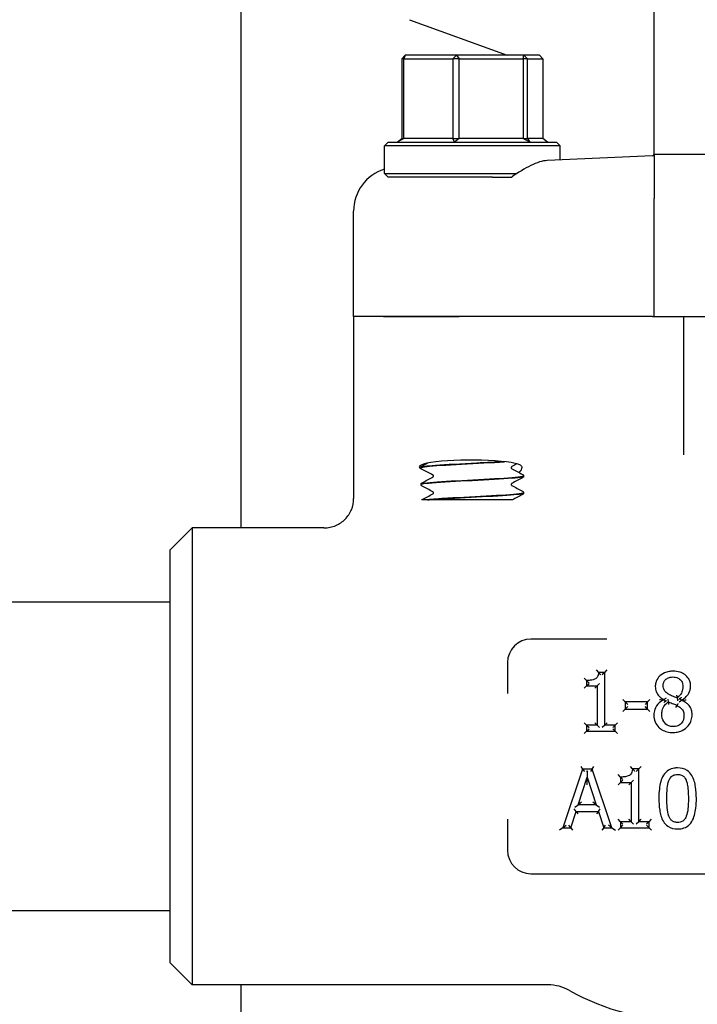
# Model space of a CAD drawing. Header units: inches. Extents: x 5 to 1128, y -85 to 748.
# Tile 577 of 656: x 965 to 968, y 295 to 299. Entities that reach past the tile are written whole.
import ezdxf

# ---------------------------------------------------------------- set-up
doc = ezdxf.new("R2010")
doc.units = ezdxf.units.IN
doc.header["$LTSCALE"] = 32
doc.header["$MEASUREMENT"] = 0
doc.layers.add('Visible (ANSI)', color=7, linetype='Continuous', lineweight=30)

msp = doc.modelspace()

# ---------------------------------------------------------------- linework, layer by layer
at = {"layer": 'Visible (ANSI)'}
for p, q in [((966.05578, 302.0289), (966.05578, 297.01992)), ((967.81828, 298.8614), (967.81828, 299.28863)), ((966.7756, 299.18625), (967.19137, 299.03492)), ((966.74309, 299.01929), (966.75683, 299.03492)), ((966.75099, 299.01929), (966.74309, 299.01929)), ((966.74309, 299.01929), (966.74309, 298.68054)), ((966.75683, 299.03492), (966.75099, 299.01929)), ((966.75099, 298.68054), (966.75099, 299.01929)), ((966.75099, 299.01929), (966.96029, 299.01929)), ((966.97577, 299.03492), (966.75683, 299.03492)), ((966.96029, 299.01929), (966.97577, 299.03492)), ((966.98665, 299.01929), (966.96029, 299.01929)), ((966.96029, 299.01929), (966.96029, 298.68054)), ((966.97577, 299.03492), (966.98665, 299.01929)), ((967.26223, 299.03492), (966.97577, 299.03492)), ((966.98665, 298.68054), (966.98665, 299.01929)), ((966.98665, 299.01929), (967.26047, 299.01929)), ((967.26047, 299.01929), (967.26223, 299.03492)), ((967.27894, 299.01929), (967.26047, 299.01929)), ((967.26047, 299.01929), (967.26047, 298.68054)), ((967.26223, 299.03492), (967.27894, 299.01929)), ((967.32974, 299.03492), (967.26223, 299.03492)), ((967.27894, 298.68054), (967.27894, 299.01929)), ((967.27894, 299.01929), (967.34347, 299.01929)), ((967.34347, 299.01929), (967.32974, 299.03492)), ((967.34347, 299.01929), (967.34347, 298.68054)), ((967.81828, 298.61603), (967.81828, 298.8614)), ((966.72232, 298.66492), (966.74309, 298.68054)), ((966.75099, 298.68054), (966.72232, 298.66492)), ((966.74309, 298.68054), (966.75099, 298.68054)), ((966.96029, 298.68054), (966.75099, 298.68054)), ((966.96764, 298.66492), (966.96029, 298.68054)), ((966.96029, 298.68054), (966.98665, 298.68054)), ((966.98665, 298.68054), (966.96764, 298.66492)), ((967.26047, 298.68054), (966.98665, 298.68054)), ((967.28861, 298.66492), (967.26047, 298.68054)), ((967.26047, 298.68054), (967.27894, 298.68054)), ((967.27894, 298.68054), (967.28861, 298.66492)), ((967.34347, 298.68054), (967.27894, 298.68054)), ((967.36425, 298.66492), (967.34347, 298.68054)), ((966.68391, 298.66492), (966.66828, 298.64929)), ((967.41828, 298.64929), (966.66828, 298.64929)), ((966.66828, 298.53054), (966.66828, 298.64929)), ((966.68391, 298.66492), (967.40266, 298.66492)), ((967.40266, 298.66492), (967.41828, 298.64929)), ((967.41828, 298.58842), (967.41828, 298.64929)), ((967.81081, 298.60543), (967.36262, 298.58601)), ((967.81818, 298.61117), (967.81801, 298.61117)), ((968.06839, 298.61117), (967.81818, 298.61117)), ((967.81828, 298.61062), (967.81828, 298.42457)), ((966.66828, 298.53054), (967.2336, 298.53054)), ((966.68391, 298.51492), (966.66828, 298.53054)), ((967.12911, 298.51492), (966.68391, 298.51492)), ((967.12911, 298.51492), (967.21114, 298.51492)), ((967.81828, 297.92117), (967.81828, 298.42457)), ((966.53703, 297.92117), (966.53703, 298.37061)), ((966.66438, 297.92117), (966.53703, 297.92117)), ((966.53703, 297.92117), (966.53703, 297.1448)), ((966.66438, 297.92117), (966.53703, 297.92117)), ((966.98662, 297.92117), (966.66438, 297.92117)), ((966.66438, 297.92117), (966.98662, 297.92117)), ((967.8115, 297.92117), (966.98662, 297.92117)), ((967.8115, 297.92117), (966.98662, 297.92117)), ((967.8115, 297.92117), (967.81828, 297.92117)), ((967.81828, 297.92117), (968.06828, 297.92117)), ((967.94328, 297.92117), (967.94328, 297.45594)), ((967.94328, 297.45594), (967.94328, 297.33172)), ((966.82453, 297.27715), (966.82453, 297.27648)), ((967.26203, 297.2414), (967.26203, 297.24073)), ((966.82453, 297.20565), (966.82453, 297.20498)), ((967.26203, 297.1699), (967.26203, 297.16923)), ((966.85208, 297.13992), (966.82762, 297.13992)), ((966.85208, 297.13992), (966.85865, 297.13992)), ((966.93864, 297.13992), (966.85865, 297.13992)), ((967.21437, 297.13992), (966.93864, 297.13992)), ((965.75578, 296.92617), (965.84953, 297.01992)), ((965.84953, 297.01992), (965.84953, 295.07242)), ((966.41093, 297.01992), (965.84953, 297.01992)), ((965.75578, 295.16617), (965.75578, 296.92617)), ((965.75578, 296.70367), (963.98078, 296.70367)), ((967.61613, 296.54617), (967.29328, 296.54617)), ((967.19328, 296.44617), (967.19328, 296.31365)), ((967.58197, 296.40451), (967.57236, 296.41492)), ((967.6079, 296.40451), (967.61832, 296.41492)), ((967.53031, 296.36966), (967.51989, 296.38008)), ((967.6079, 296.40451), (967.58197, 296.40451)), ((967.6079, 296.40451), (967.59749, 296.39409)), ((967.6079, 296.17922), (967.6079, 296.40451)), ((967.53031, 296.34677), (967.51989, 296.33635)), ((967.53031, 296.36966), (967.53031, 296.34677)), ((967.53031, 296.34677), (967.54073, 296.35718)), ((967.53031, 296.34677), (967.57569, 296.34677)), ((967.57569, 296.34677), (967.56528, 296.33635)), ((967.57569, 296.34677), (967.58611, 296.35718)), ((967.57569, 296.34677), (967.57569, 296.17922)), ((967.69522, 296.27829), (967.68481, 296.28871)), ((967.78983, 296.27829), (967.80025, 296.28871)), ((967.86994, 296.29421), (967.85952, 296.28822)), ((967.85952, 296.28822), (967.85952, 296.28721)), ((967.86847, 296.28163), (967.85952, 296.28721)), ((967.87958, 296.2787), (967.87842, 296.29042)), ((967.91605, 296.29531), (967.91802, 296.28371)), ((967.92668, 296.29234), (967.9357, 296.2868)), ((967.9357, 296.28579), (967.9357, 296.2868)), ((967.68481, 296.23749), (967.69522, 296.2479)), ((967.78983, 296.27829), (967.69522, 296.27829)), ((967.69522, 296.27829), (967.70564, 296.26787)), ((967.69522, 296.27829), (967.69522, 296.2479)), ((967.69522, 296.2479), (967.70564, 296.25832)), ((967.69522, 296.2479), (967.78983, 296.2479)), ((967.78983, 296.27829), (967.77942, 296.26787)), ((967.78983, 296.2479), (967.77942, 296.25832)), ((967.78983, 296.2479), (967.78983, 296.27829)), ((967.78983, 296.2479), (967.80025, 296.23749)), ((967.91119, 296.25399), (967.91625, 296.2631)), ((967.92528, 296.27913), (967.9357, 296.28579)), ((967.53031, 296.17922), (967.51989, 296.18964)), ((967.57569, 296.17922), (967.53031, 296.17922)), ((967.53031, 296.17922), (967.53031, 296.1537)), ((967.53031, 296.17922), (967.54073, 296.16881)), ((967.53031, 296.1537), (967.54073, 296.16411)), ((967.57569, 296.17922), (967.56528, 296.18964)), ((967.57569, 296.17922), (967.58611, 296.16881)), ((967.6079, 296.17922), (967.59749, 296.16881)), ((967.6079, 296.17922), (967.61832, 296.18964)), ((967.65227, 296.17922), (967.6079, 296.17922)), ((967.65227, 296.17922), (967.64186, 296.16881)), ((967.65227, 296.1537), (967.64186, 296.16411)), ((967.65227, 296.17922), (967.66269, 296.18964)), ((967.65227, 296.1537), (967.65227, 296.17922)), ((967.51989, 296.14328), (967.53031, 296.1537)), ((967.53031, 296.1537), (967.65227, 296.1537)), ((967.65227, 296.1537), (967.66269, 296.14328)), ((967.50591, 296.00249), (967.51339, 295.99208)), ((967.55432, 295.99208), (967.5618, 296.00249)), ((967.72652, 295.99289), (967.71691, 296.00331)), ((967.75245, 295.99289), (967.72652, 295.99289)), ((967.75245, 295.99289), (967.74204, 295.98247)), ((967.75245, 295.99289), (967.76287, 296.00331)), ((967.75245, 295.7676), (967.75245, 295.99289)), ((967.51339, 295.99208), (967.42912, 295.74208)), ((967.49455, 295.84034), (967.53305, 295.95804)), ((967.55432, 295.99208), (967.51339, 295.99208)), ((967.51339, 295.99208), (967.52088, 295.98166)), ((967.52981, 295.98166), (967.53303, 295.98399)), ((967.53303, 295.98399), (967.53305, 295.95804)), ((967.53303, 295.98399), (967.53625, 295.98166)), ((967.53307, 295.92461), (967.53305, 295.95804)), ((967.53305, 295.95804), (967.57174, 295.84034)), ((967.55432, 295.99208), (967.54684, 295.98166)), ((967.6386, 295.74208), (967.55432, 295.99208)), ((967.67486, 295.95804), (967.66444, 295.96846)), ((967.67486, 295.95804), (967.67486, 295.93515)), ((967.67486, 295.93515), (967.66444, 295.92473)), ((967.67486, 295.93515), (967.68528, 295.94557)), ((967.67486, 295.93515), (967.72024, 295.93515)), ((967.72024, 295.93515), (967.70983, 295.92473)), ((967.72024, 295.93515), (967.73066, 295.94557)), ((967.72024, 295.93515), (967.72024, 295.7676)), ((967.48019, 295.82992), (967.49455, 295.84034)), ((967.50892, 295.85075), (967.49455, 295.84034)), ((967.57174, 295.84034), (967.49455, 295.84034)), ((967.57174, 295.84034), (967.55735, 295.85075)), ((967.57174, 295.84034), (967.58613, 295.82992)), ((967.46275, 295.74208), (967.48544, 295.81197)), ((967.48544, 295.81197), (967.47787, 295.82239)), ((967.48544, 295.81197), (967.49301, 295.80156)), ((967.48544, 295.81197), (967.58086, 295.81197)), ((967.58086, 295.81197), (967.57329, 295.80156)), ((967.58086, 295.81197), (967.58843, 295.82239)), ((967.58086, 295.81197), (967.60355, 295.74208)), ((967.19328, 295.77868), (967.19328, 295.64617)), ((967.42912, 295.74208), (967.41461, 295.73166)), ((967.42912, 295.74208), (967.44362, 295.75249)), ((967.42912, 295.74208), (967.46275, 295.74208)), ((967.46275, 295.74208), (967.45518, 295.75249)), ((967.46275, 295.74208), (967.47032, 295.73166)), ((967.60355, 295.74208), (967.59598, 295.73166)), ((967.60355, 295.74208), (967.61112, 295.75249)), ((967.60355, 295.74208), (967.6386, 295.74208)), ((967.6386, 295.74208), (967.62409, 295.75249)), ((967.6386, 295.74208), (967.6531, 295.73166)), ((967.67486, 295.7676), (967.66444, 295.77802)), ((967.66444, 295.73166), (967.67486, 295.74208)), ((967.72024, 295.7676), (967.67486, 295.7676)), ((967.67486, 295.7676), (967.67486, 295.74208)), ((967.67486, 295.7676), (967.68528, 295.75719)), ((967.67486, 295.74208), (967.68528, 295.75249)), ((967.67486, 295.74208), (967.79682, 295.74208)), ((967.72024, 295.7676), (967.70983, 295.77802)), ((967.72024, 295.7676), (967.73066, 295.75719)), ((967.75245, 295.7676), (967.74204, 295.75719)), ((967.75245, 295.7676), (967.76287, 295.77802)), ((967.79682, 295.7676), (967.75245, 295.7676)), ((967.79682, 295.7676), (967.78641, 295.75719)), ((967.79682, 295.74208), (967.78641, 295.75249)), ((967.79682, 295.7676), (967.80724, 295.77802)), ((967.79682, 295.74208), (967.79682, 295.7676)), ((967.79682, 295.74208), (967.80724, 295.73166)), ((967.29328, 295.54617), (968.59328, 295.54617)), ((965.75578, 295.38867), (963.98078, 295.38867)), ((965.75578, 295.16617), (965.84953, 295.07242)), ((967.36562, 295.07242), (965.84953, 295.07242)), ((966.05578, 295.07242), (966.05578, 293.79617))]:
    msp.add_line(p, q, dxfattribs=at)
for centre, radius, start, end in [((967.81047, 298.61323), 0.00781, 272.48126, 344.67631), ((967.29328, 296.44617), 0.1, 90, 180), ((967.29328, 295.64617), 0.1, 180, 270), ((967.36562, 294.88492), 0.1875, 60.65517, 90), ((967.94328, 295.91242), 0.99125, 240.65517, 299.34483)]:
    msp.add_arc(centre, radius, start, end, dxfattribs=at)
for centre, major_axis, ratio, start_param, end_param in [((966.72619, 298.37075), (-0.18898, -0.00819), 0.9912393, 4.9805775, 6.240258), ((967.0361, 297.28047), (0.21875, 0), 0.1316525, 0.1108904, 3.4219418)]:
    msp.add_ellipse(centre, major_axis=major_axis, ratio=ratio, start_param=start_param, end_param=end_param, dxfattribs=at)
for points in [[(967.81801, 298.61117), (967.81801, 298.61117), (967.81804, 298.61126), (967.81808, 298.61145)], [(967.81808, 298.61145), (967.81822, 298.61204), (967.81828, 298.61357), (967.81828, 298.61603)], [(967.81828, 298.61062), (967.81828, 298.611), (967.81825, 298.61117), (967.81818, 298.61117)], [(966.82924, 297.28395), (966.83698, 297.288), (966.84473, 297.29206), (966.85247, 297.29611)], [(966.87527, 297.24555), (966.85993, 297.2536), (966.84459, 297.26164), (966.82924, 297.26967)], [(967.23341, 297.2929), (967.22604, 297.28904), (967.21867, 297.28517), (967.2113, 297.2813)], [(967.2113, 297.27232), (967.22663, 297.26427), (967.24198, 297.25623), (967.25733, 297.2482)], [(966.82924, 297.21245), (966.84459, 297.22048), (966.85993, 297.22852), (966.87527, 297.23657)], [(967.25733, 297.23392), (967.24198, 297.22589), (967.22663, 297.21785), (967.2113, 297.2098)], [(966.87527, 297.17405), (966.85993, 297.1821), (966.84459, 297.19014), (966.82924, 297.19817)], [(967.2113, 297.20082), (967.22663, 297.19277), (967.24198, 297.18473), (967.25733, 297.1767)], [(966.82762, 297.13992), (966.82819, 297.14037), (966.82873, 297.14068), (966.82924, 297.14095)], [(966.82924, 297.14095), (966.84459, 297.14898), (966.85993, 297.15702), (966.87527, 297.16507)], [(967.25733, 297.16242), (967.243, 297.15493), (967.22869, 297.14743), (967.21437, 297.13992)]]:
    msp.add_open_spline(points, degree=3, dxfattribs=at)
for points, knots in [([(967.36262, 298.58601), (967.34259, 298.58514), (967.31829, 298.57719), (967.26611, 298.55189), (967.23819, 298.53447), (967.21217, 298.51567), (967.21166, 298.51529), (967.21114, 298.51492)], [2.42631602, 2.42631602, 2.42631602, 2.42631602, 2.67966729, 2.67966729, 2.93613935, 2.93613935, 2.94129083, 2.94129083, 2.94129083, 2.94129083]), ([(967.17675, 297.3025), (967.14363, 297.30033), (967.1034, 297.29816), (967.0618, 297.29599), (966.99769, 297.29264), (966.93165, 297.28929), (966.88672, 297.28594), (966.84735, 297.28301), (966.82484, 297.28008), (966.82459, 297.27715)], [-20.5382393, -20.5382393, -20.5382393, -20.5382393, -19.9656718, -19.9656718, -19.9656718, -19.0832549, -19.0832549, -19.0832549, -18.3101233, -18.3101233, -18.3101233, -18.3101233]), ([(966.82486, 297.27645), (966.82473, 297.27785), (966.8294, 297.27924), (966.83901, 297.28064), (966.86201, 297.28399), (966.91287, 297.28733), (966.97386, 297.29068), (967.03483, 297.29402), (967.10475, 297.29737), (967.15926, 297.30071), (967.16669, 297.30117), (967.17382, 297.30162), (967.1806, 297.30208)], [12.0246214, 12.0246214, 12.0246214, 12.0246214, 12.3927441, 12.3927441, 12.3927441, 13.2747852, 13.2747852, 13.2747852, 14.1565644, 14.1565644, 14.1565644, 14.276733, 14.276733, 14.276733, 14.276733]), ([(966.82453, 297.27717), (966.8246, 297.27863), (966.82514, 297.28), (966.82639, 297.28188), (966.82705, 297.28249), (966.82821, 297.28338), (966.82874, 297.28369), (966.82924, 297.28395)], [0, 0, 0, 0, 0.020588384, 0.020588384, 0.04017257, 0.04017257, 0.058516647, 0.058516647, 0.058516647, 0.058516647]), ([(966.82924, 297.26967), (966.82846, 297.27008), (966.82761, 297.27058), (966.82622, 297.27203), (966.82572, 297.27266), (966.82489, 297.27432), (966.82458, 297.27537), (966.82453, 297.27645)], [0, 0, 0, 0, 0.028459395, 0.028459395, 0.043235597, 0.043235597, 0.058545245, 0.058545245, 0.058545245, 0.058545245]), ([(967.2113, 297.28131), (967.2113, 297.28131), (967.21107, 297.28121), (967.21031, 297.28042), (967.20994, 297.27996), (967.20931, 297.27863), (967.20908, 297.27773), (967.20908, 297.27681)], [0.002645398, 0.002645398, 0.002645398, 0.002645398, 0.027589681, 0.027589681, 0.042171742, 0.042171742, 0.057287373, 0.057287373, 0.057287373, 0.057287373]), ([(967.20908, 297.27681), (967.20908, 297.27543), (967.20964, 297.27414), (967.21058, 297.27285), (967.21093, 297.27258), (967.21124, 297.27235), (967.2113, 297.27232), (967.2113, 297.27232)], [0, 0, 0, 0, 0.022828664, 0.022828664, 0.041633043, 0.041633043, 0.054614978, 0.054614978, 0.054614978, 0.054614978]), ([(967.25351, 297.28365), (967.25468, 297.28227), (967.25508, 297.2802), (967.25398, 297.27195), (967.24958, 297.26392), (967.24216, 297.25614)], [0, 0, 0, 0, 0.0813335, 0.0813335, 0.26320463, 0.26320463, 0.26320463, 0.26320463]), ([(966.82453, 297.20567), (966.8246, 297.20713), (966.82514, 297.2085), (966.82639, 297.21038), (966.82705, 297.21099), (966.82821, 297.21188), (966.82874, 297.21219), (966.82924, 297.21245)], [0, 0, 0, 0, 0.020588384, 0.020588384, 0.04017257, 0.04017257, 0.058516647, 0.058516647, 0.058516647, 0.058516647]), ([(967.26171, 297.24142), (967.26175, 297.23963), (967.25393, 297.23784), (967.23837, 297.23605), (967.20959, 297.23275), (967.1549, 297.22944), (967.09295, 297.22613), (967.0311, 297.22282), (966.96316, 297.21952), (966.9123, 297.21622), (966.86081, 297.21287), (966.8278, 297.20953), (966.82478, 297.20618), (966.82461, 297.206), (966.82454, 297.20583), (966.82455, 297.20565)], [-15.1708472, -15.1708472, -15.1708472, -15.1708472, -14.6990684, -14.6990684, -14.6990684, -13.8268003, -13.8268003, -13.8268003, -12.9557305, -12.9557305, -12.9557305, -12.0740419, -12.0740419, -12.0740419, -12.026938, -12.026938, -12.026938, -12.026938]), ([(966.82491, 297.20495), (966.82483, 297.20667), (966.83197, 297.20838), (966.84633, 297.2101), (966.87475, 297.2135), (966.93084, 297.2169), (966.99451, 297.22029), (967.05769, 297.22367), (967.12705, 297.22704), (967.17809, 297.23041), (967.22882, 297.23376), (967.26046, 297.23711), (967.26197, 297.24046), (967.26201, 297.24055), (967.26203, 297.24064), (967.26203, 297.24073)], [5.7414361, 5.7414361, 5.7414361, 5.7414361, 6.1939142, 6.1939142, 6.1939142, 7.0897201, 7.0897201, 7.0897201, 7.9785276, 7.9785276, 7.9785276, 8.8619138, 8.8619138, 8.8619138, 8.8853453, 8.8853453, 8.8853453, 8.8853453]), ([(966.87749, 297.24106), (966.87749, 297.24245), (966.87692, 297.24374), (966.87599, 297.24503), (966.87564, 297.2453), (966.87532, 297.24553), (966.87526, 297.24556), (966.87526, 297.24556)], [0, 0, 0, 0, 0.022828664, 0.022828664, 0.041633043, 0.041633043, 0.054614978, 0.054614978, 0.054614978, 0.054614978]), ([(966.87526, 297.23657), (966.87526, 297.23657), (966.8755, 297.23666), (966.87626, 297.23746), (966.87662, 297.23791), (966.87725, 297.23924), (966.87749, 297.24015), (966.87749, 297.24106)], [0.002645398, 0.002645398, 0.002645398, 0.002645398, 0.027589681, 0.027589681, 0.042171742, 0.042171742, 0.057287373, 0.057287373, 0.057287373, 0.057287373]), ([(967.2113, 297.20981), (967.2113, 297.20981), (967.21107, 297.20971), (967.21031, 297.20892), (967.20994, 297.20846), (967.20931, 297.20713), (967.20908, 297.20623), (967.20908, 297.20531)], [0.002645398, 0.002645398, 0.002645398, 0.002645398, 0.027589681, 0.027589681, 0.042171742, 0.042171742, 0.057287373, 0.057287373, 0.057287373, 0.057287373]), ([(967.25733, 297.2482), (967.25811, 297.24779), (967.25895, 297.24729), (967.26035, 297.24585), (967.26085, 297.24521), (967.26168, 297.24356), (967.26198, 297.24251), (967.26203, 297.24142)], [0, 0, 0, 0, 0.028459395, 0.028459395, 0.043235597, 0.043235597, 0.058545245, 0.058545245, 0.058545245, 0.058545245]), ([(967.26203, 297.2407), (967.26197, 297.23925), (967.26142, 297.23788), (967.26018, 297.236), (967.25951, 297.23539), (967.25835, 297.2345), (967.25783, 297.23419), (967.25733, 297.23392)], [0, 0, 0, 0, 0.020588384, 0.020588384, 0.04017257, 0.04017257, 0.058516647, 0.058516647, 0.058516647, 0.058516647]), ([(966.82924, 297.19817), (966.82846, 297.19858), (966.82761, 297.19908), (966.82622, 297.20053), (966.82572, 297.20116), (966.82489, 297.20282), (966.82458, 297.20387), (966.82453, 297.20495)], [0, 0, 0, 0, 0.028459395, 0.028459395, 0.043235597, 0.043235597, 0.058545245, 0.058545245, 0.058545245, 0.058545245]), ([(967.26175, 297.16992), (967.26188, 297.16872), (967.25842, 297.16751), (967.25122, 297.1663), (967.23144, 297.16299), (967.18384, 297.15968), (967.12472, 297.15636), (967.06533, 297.15303), (966.99542, 297.1497), (966.93915, 297.14638), (966.90276, 297.14422), (966.87218, 297.14207), (966.85208, 297.13992)], [-8.8876619, -8.8876619, -8.8876619, -8.8876619, -8.569564, -8.569564, -8.569564, -7.6960367, -7.6960367, -7.6960367, -6.8183862, -6.8183862, -6.8183862, -6.2510262, -6.2510262, -6.2510262, -6.2510262]), ([(966.85865, 297.13992), (966.89271, 297.14322), (966.95117, 297.14653), (967.01412, 297.14983), (967.07706, 297.15314), (967.14332, 297.15644), (967.19034, 297.15974), (967.23533, 297.1629), (967.26191, 297.16607), (967.26202, 297.16923)], [0.0265881, 0.0265881, 0.0265881, 0.0265881, 0.8976269, 0.8976269, 0.8976269, 1.7685955, 1.7685955, 1.7685955, 2.60216, 2.60216, 2.60216, 2.60216]), ([(966.87749, 297.16956), (966.87749, 297.17095), (966.87692, 297.17224), (966.87599, 297.17353), (966.87564, 297.1738), (966.87532, 297.17403), (966.87526, 297.17406), (966.87526, 297.17406)], [0, 0, 0, 0, 0.022828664, 0.022828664, 0.041633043, 0.041633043, 0.054614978, 0.054614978, 0.054614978, 0.054614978]), ([(966.87526, 297.16507), (966.87526, 297.16507), (966.8755, 297.16516), (966.87626, 297.16596), (966.87662, 297.16641), (966.87725, 297.16774), (966.87749, 297.16865), (966.87749, 297.16956)], [0.002645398, 0.002645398, 0.002645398, 0.002645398, 0.027589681, 0.027589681, 0.042171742, 0.042171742, 0.057287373, 0.057287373, 0.057287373, 0.057287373]), ([(967.20908, 297.20531), (967.20908, 297.20393), (967.20964, 297.20264), (967.21058, 297.20135), (967.21093, 297.20108), (967.21124, 297.20085), (967.2113, 297.20082), (967.2113, 297.20082)], [0, 0, 0, 0, 0.022828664, 0.022828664, 0.041633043, 0.041633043, 0.054614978, 0.054614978, 0.054614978, 0.054614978]), ([(967.25733, 297.1767), (967.25811, 297.17629), (967.25895, 297.17579), (967.26035, 297.17435), (967.26085, 297.17371), (967.26168, 297.17206), (967.26198, 297.17101), (967.26203, 297.16992)], [0, 0, 0, 0, 0.028459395, 0.028459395, 0.043235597, 0.043235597, 0.058545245, 0.058545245, 0.058545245, 0.058545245]), ([(967.26203, 297.1692), (967.26197, 297.16775), (967.26142, 297.16638), (967.26018, 297.1645), (967.25951, 297.16389), (967.25835, 297.163), (967.25783, 297.16269), (967.25733, 297.16242)], [0, 0, 0, 0, 0.020588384, 0.020588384, 0.04017257, 0.04017257, 0.058516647, 0.058516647, 0.058516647, 0.058516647]), ([(966.41093, 297.01992), (966.41104, 297.01992), (966.41114, 297.01992), (966.4198, 297.01994), (966.42832, 297.02082), (966.44505, 297.02428), (966.45322, 297.02684), (966.4761, 297.03664), (966.48974, 297.04594), (966.51259, 297.06913), (966.5216, 297.08276), (966.53388, 297.11267), (966.53703, 297.12865), (966.53703, 297.1448)], [-0.00080906, -0.00080906, -0.00080906, -0.00080906, 0, 0, 0.06513682, 0.06513682, 0.13017613, 0.13017613, 0.25481643, 0.25481643, 0.37825086, 0.37825086, 0.50129539, 0.50129539, 0.50129539, 0.50129539]), ([(967.58197, 296.40451), (967.58173, 296.40151), (967.58131, 296.39859), (967.57978, 296.39211), (967.57849, 296.38866), (967.57541, 296.38343), (967.57382, 296.38144), (967.5708, 296.3787), (967.56954, 296.37776), (967.5682, 296.37695), (967.5654, 296.37528), (967.56211, 296.37393), (967.55462, 296.37175), (967.55034, 296.37097), (967.54085, 296.36989), (967.53559, 296.36966), (967.53031, 296.36966)], [-0.21914518, -0.21914518, -0.21914518, -0.21914518, -0.19291175, -0.19291175, -0.15742494, -0.15742494, -0.13012741, -0.13012741, -0.11306644, -0.11306644, -0.11306644, -0.07974952, -0.07974952, -0.04257171, -0.04257171, 0, 0, 0, 0]), ([(967.59095, 296.39409), (967.59093, 296.39412), (967.59091, 296.39414), (967.59005, 296.39521), (967.58919, 296.39625), (967.58754, 296.39823), (967.58673, 296.39918), (967.58509, 296.40106), (967.58427, 296.40198), (967.58308, 296.4033), (967.58265, 296.40377), (967.58211, 296.40436), (967.58197, 296.40451), (967.58197, 296.40451)], [-0.000246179, -0.000246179, -0.000246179, -0.000246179, 0, 0, 0.010218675, 0.010218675, 0.020229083, 0.020229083, 0.031714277, 0.031714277, 0.040524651, 0.040524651, 0.048289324, 0.048289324, 0.048289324, 0.048289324]), ([(967.89863, 296.40937), (967.8931, 296.40937), (967.88743, 296.40897), (967.87507, 296.40685), (967.86841, 296.40491), (967.85273, 296.39769), (967.84435, 296.39143), (967.83188, 296.37674), (967.8275, 296.36858), (967.82386, 296.3545), (967.82326, 296.3489), (967.82326, 296.34353)], [-0.24108925, -0.24108925, -0.24108925, -0.24108925, -0.20285247, -0.20285247, -0.15755053, -0.15755053, -0.09071955, -0.09071955, -0.03520387, -0.03520387, 0, 0, 0, 0]), ([(967.85689, 296.34738), (967.85689, 296.35003), (967.8571, 296.35264), (967.85826, 296.35915), (967.85957, 296.36284), (967.86402, 296.37055), (967.86763, 296.3743), (967.87654, 296.38038), (967.88173, 296.38248), (967.89088, 296.38432), (967.89462, 296.38465), (967.89842, 296.38465)], [-0.20028425, -0.20028425, -0.20028425, -0.20028425, -0.17595568, -0.17595568, -0.13702996, -0.13702996, -0.08642653, -0.08642653, -0.03353843, -0.03353843, 0, 0, 0, 0]), ([(967.89842, 296.38465), (967.9018, 296.38465), (967.90515, 296.38441), (967.91256, 296.38318), (967.91649, 296.38198), (967.92516, 296.37778), (967.92954, 296.37416), (967.93635, 296.36541), (967.93864, 296.36058), (967.94061, 296.35214), (967.94097, 296.34878), (967.94097, 296.34535)], [-0.2062605, -0.2062605, -0.2062605, -0.2062605, -0.17676842, -0.17676842, -0.13805989, -0.13805989, -0.0834994, -0.0834994, -0.03156312, -0.03156312, 0, 0, 0, 0]), ([(967.97379, 296.34575), (967.97379, 296.34967), (967.97348, 296.35371), (967.97161, 296.3642), (967.96935, 296.37061), (967.9616, 296.38386), (967.95573, 296.38998), (967.94276, 296.39948), (967.93578, 296.40286), (967.91867, 296.40829), (967.90848, 296.40937), (967.89863, 296.40937)], [-0.2382608, -0.2382608, -0.2382608, -0.2382608, -0.21252746, -0.21252746, -0.17135413, -0.17135413, -0.11832726, -0.11832726, -0.06910487, -0.06910487, 0, 0, 0, 0]), ([(967.54073, 296.35956), (967.5407, 296.35958), (967.54068, 296.3596), (967.53956, 296.36066), (967.53846, 296.36169), (967.5364, 296.36368), (967.53541, 296.36463), (967.53355, 296.36644), (967.53268, 296.36731), (967.53143, 296.36854), (967.531, 296.36898), (967.53045, 296.36952), (967.53031, 296.36966), (967.53031, 296.36966)], [-0.049771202, -0.049771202, -0.049771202, -0.049771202, -0.049510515, -0.049510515, -0.038176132, -0.038176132, -0.027254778, -0.027254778, -0.015917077, -0.015917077, -0.007424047, -0.007424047, 0, 0, 0, 0]), ([(967.82326, 296.34353), (967.82326, 296.33988), (967.8235, 296.33611), (967.82526, 296.32528), (967.82777, 296.31803), (967.83217, 296.31172), (967.83657, 296.30542), (967.84185, 296.30054), (967.85129, 296.29329), (967.8554, 296.29062), (967.85952, 296.28822)], [-0.14919736, -0.14919736, -0.14919736, -0.14919736, -0.12498855, -0.12498855, -0.08048513, -0.08048513, -0.08048513, -0.03367511, -0.03367511, 0, 0, 0, 0]), ([(967.8808, 296.31091), (967.87957, 296.31161), (967.87837, 296.31235), (967.87225, 296.31633), (967.86789, 296.32001), (967.86125, 296.32826), (967.85914, 296.33258), (967.85724, 296.34067), (967.85689, 296.34399), (967.85689, 296.34738)], [-0.14393342, -0.14393342, -0.14393342, -0.14393342, -0.13185082, -0.13185082, -0.08070178, -0.08070178, -0.03103914, -0.03103914, 0, 0, 0, 0]), ([(967.94097, 296.34535), (967.94097, 296.3406), (967.94058, 296.33587), (967.93838, 296.32402), (967.93601, 296.31742), (967.92922, 296.30735), (967.92556, 296.30339), (967.91974, 296.29822), (967.91792, 296.29674), (967.91605, 296.29531)], [-0.17159567, -0.17159567, -0.17159567, -0.17159567, -0.13119161, -0.13119161, -0.06654511, -0.06654511, -0.01972886, -0.01972886, 0, 0, 0, 0]), ([(967.9357, 296.2868), (967.93839, 296.28816), (967.94106, 296.28969), (967.94928, 296.29515), (967.95448, 296.29976), (967.96451, 296.31221), (967.96861, 296.32001), (967.97288, 296.33417), (967.97379, 296.34), (967.97379, 296.34575)], [-0.15744253, -0.15744253, -0.15744253, -0.15744253, -0.13731944, -0.13731944, -0.09338685, -0.09338685, -0.03591802, -0.03591802, 0, 0, 0, 0]), ([(967.85952, 296.28721), (967.85277, 296.2839), (967.84613, 296.27968), (967.83166, 296.26672), (967.82485, 296.2567), (967.81841, 296.23826), (967.81718, 296.23035), (967.81718, 296.22278)], [-0.17644554, -0.17644554, -0.17644554, -0.17644554, -0.12506903, -0.12506903, -0.04977316, -0.04977316, 0, 0, 0, 0]), ([(967.84083, 296.28819), (967.84087, 296.28819), (967.84091, 296.28819), (967.8442, 296.28813), (967.84755, 296.28806), (967.85293, 296.28792), (967.85503, 296.28785), (967.85739, 296.28778), (967.85808, 296.28775), (967.85868, 296.28773)], [-0.000323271, -0.000323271, -0.000323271, -0.000323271, 0, 0, 0.024747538, 0.024747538, 0.043496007, 0.043496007, 0.051596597, 0.051596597, 0.051596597, 0.051596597]), ([(967.85952, 296.28822), (967.85952, 296.28822), (967.85932, 296.2881), (967.85886, 296.28784), (967.85877, 296.28779), (967.85868, 296.28773)], [0, 0, 0, 0, 0.009031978, 0.009031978, 0.01088713, 0.01088713, 0.01088713, 0.01088713]), ([(967.85868, 296.28773), (967.85884, 296.28763), (967.85899, 296.28754), (967.85938, 296.28729), (967.85952, 296.28721), (967.85952, 296.28721)], [0.004463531, 0.004463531, 0.004463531, 0.004463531, 0.007781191, 0.007781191, 0.015368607, 0.015368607, 0.015368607, 0.015368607]), ([(967.91605, 296.29531), (967.91281, 296.29636), (967.90956, 296.29757), (967.90307, 296.3002), (967.89983, 296.30162), (967.8966, 296.30311), (967.89386, 296.30438), (967.89113, 296.30566), (967.88579, 296.30826), (967.88314, 296.30959), (967.8808, 296.31091)], [-0.10316194, -0.10316194, -0.10316194, -0.10316194, -0.07498611, -0.07498611, -0.04681028, -0.04681028, -0.04681028, -0.02340514, -0.02340514, 0, 0, 0, 0]), ([(967.914, 296.30707), (967.91401, 296.30704), (967.91401, 296.30701), (967.91419, 296.30602), (967.91436, 296.30507), (967.91469, 296.30322), (967.91484, 296.30233), (967.91521, 296.30019), (967.91541, 296.29902), (967.91573, 296.29717), (967.91585, 296.29647), (967.91601, 296.29554), (967.91605, 296.29531), (967.91605, 296.29531)], [-0.044688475, -0.044688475, -0.044688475, -0.044688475, -0.044465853, -0.044465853, -0.037097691, -0.037097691, -0.029877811, -0.029877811, -0.018940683, -0.018940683, -0.009212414, -0.009212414, 0, 0, 0, 0]), ([(967.92528, 296.28933), (967.92531, 296.28938), (967.92533, 296.28944), (967.92581, 296.29044), (967.92625, 296.29139), (967.92668, 296.29234)], [-0.0004459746, -0.0004459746, -0.0004459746, -0.0004459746, 0, 0, 0.0079917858, 0.0079917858, 0.0079917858, 0.0079917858]), ([(967.92668, 296.29234), (967.9314, 296.29551), (967.93386, 296.29746), (967.93443, 296.29792), (967.9345, 296.29798), (967.93458, 296.29803)], [-0.0049383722, -0.0049383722, -0.0049383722, -0.0049383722, 0, 0, 0.000690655, 0.000690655, 0.000690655, 0.000690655]), ([(967.9357, 296.2868), (967.9357, 296.2868), (967.9359, 296.28668), (967.93634, 296.28641), (967.93642, 296.28636), (967.93651, 296.2863)], [-0.044899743, -0.044899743, -0.044899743, -0.044899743, -0.035977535, -0.035977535, -0.03420007, -0.03420007, -0.03420007, -0.03420007]), ([(967.9357, 296.28579), (967.9357, 296.28579), (967.93584, 296.28588), (967.93622, 296.28612), (967.93635, 296.2862), (967.93651, 296.2863)], [0, 0, 0, 0, 0.007479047, 0.007479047, 0.010647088, 0.010647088, 0.010647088, 0.010647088]), ([(967.93651, 296.2863), (967.93714, 296.28632), (967.93787, 296.28633), (967.94041, 296.28639), (967.9427, 296.28645), (967.94836, 296.28665), (967.9518, 296.2868), (967.95515, 296.28698), (967.95519, 296.28698), (967.95524, 296.28698)], [0.002128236, 0.002128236, 0.002128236, 0.002128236, 0.008988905, 0.008988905, 0.025521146, 0.025521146, 0.046099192, 0.046099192, 0.046368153, 0.046368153, 0.046368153, 0.046368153]), ([(967.85102, 296.22521), (967.85102, 296.23067), (967.85159, 296.23611), (967.85477, 296.24959), (967.85845, 296.25728), (967.86802, 296.26973), (967.87343, 296.27463), (967.87958, 296.2787)], [-0.18604928, -0.18604928, -0.18604928, -0.18604928, -0.13907807, -0.13907807, -0.06392413, -0.06392413, 0, 0, 0, 0]), ([(967.86847, 296.28163), (967.86357, 296.27851), (967.86073, 296.27631), (967.85995, 296.27571), (967.85988, 296.27565), (967.8598, 296.27559)], [-0.0067344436, -0.0067344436, -0.0067344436, -0.0067344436, 0, 0, 0.0007386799, 0.0007386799, 0.0007386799, 0.0007386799]), ([(967.86994, 296.28465), (967.86992, 296.2846), (967.86989, 296.28455), (967.86939, 296.28355), (967.86892, 296.28259), (967.86847, 296.28163)], [-0.0004266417, -0.0004266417, -0.0004266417, -0.0004266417, 0, 0, 0.0080980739, 0.0080980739, 0.0080980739, 0.0080980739]), ([(967.88101, 296.26688), (967.881, 296.26691), (967.881, 296.26694), (967.88086, 296.26792), (967.88073, 296.26888), (967.88048, 296.27073), (967.88037, 296.27162), (967.88011, 296.27377), (967.87998, 296.27496), (967.87977, 296.27682), (967.8797, 296.27753), (967.8796, 296.27846), (967.87958, 296.2787), (967.87958, 296.2787)], [-0.044621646, -0.044621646, -0.044621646, -0.044621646, -0.044400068, -0.044400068, -0.03707356, -0.03707356, -0.02988243, -0.02988243, -0.01893434, -0.01893434, -0.009203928, -0.009203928, 0, 0, 0, 0]), ([(967.87958, 296.2787), (967.88315, 296.27725), (967.88672, 296.2758), (967.89388, 296.27293), (967.89746, 296.2715), (967.90106, 296.27009), (967.90376, 296.26902), (967.90642, 296.26792), (967.91154, 296.26559), (967.91401, 296.26437), (967.91625, 296.2631)], [-0.1047588, -0.1047588, -0.1047588, -0.1047588, -0.0755253, -0.0755253, -0.0462918, -0.0462918, -0.0462918, -0.0231459, -0.0231459, 0, 0, 0, 0]), ([(967.91625, 296.2631), (967.91625, 296.2631), (967.91638, 296.26333), (967.91688, 296.26423), (967.91725, 296.26489), (967.91817, 296.26655), (967.91872, 296.26754), (967.91964, 296.2692), (967.91997, 296.26978), (967.92047, 296.27069), (967.92064, 296.27099), (967.92089, 296.27145), (967.92098, 296.2716), (967.92114, 296.27188), (967.92121, 296.27201), (967.92129, 296.27216), (967.9213, 296.27218), (967.92131, 296.2722)], [-0.04147151, -0.04147151, -0.04147151, -0.04147151, -0.031136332, -0.031136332, -0.020800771, -0.020800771, -0.010464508, -0.010464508, -0.005125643, -0.005125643, -0.002449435, -0.002449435, -0.001094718, -0.001094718, 0, 0, 0.000192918, 0.000192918, 0.000192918, 0.000192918]), ([(967.91625, 296.2631), (967.91876, 296.26174), (967.92121, 296.26032), (967.92873, 296.25556), (967.93346, 296.25194), (967.94089, 296.24357), (967.9432, 296.23848), (967.94528, 296.22851), (967.94563, 296.22436), (967.94563, 296.22015)], [-0.16889715, -0.16889715, -0.16889715, -0.16889715, -0.14560596, -0.14560596, -0.0945362, -0.0945362, -0.03636008, -0.03636008, 0, 0, 0, 0]), ([(967.98007, 296.22339), (967.98007, 296.22753), (967.9798, 296.2318), (967.97843, 296.2404), (967.97734, 296.24473), (967.97299, 296.25572), (967.96845, 296.26214), (967.96009, 296.27058), (967.95631, 296.27365), (967.94699, 296.2801), (967.94137, 296.28316), (967.9357, 296.28579)], [-0.17675386, -0.17675386, -0.17675386, -0.17675386, -0.14867142, -0.14867142, -0.12078849, -0.12078849, -0.0760162, -0.0760162, -0.04400779, -0.04400779, 0, 0, 0, 0]), ([(967.81718, 296.22278), (967.81718, 296.21298), (967.81895, 296.20272), (967.82265, 296.1934), (967.82617, 296.18454), (967.83174, 296.17616), (967.83866, 296.1695)], [-0.12818083, -0.12818083, -0.12818083, -0.12818083, -0.06222407, -0.06222407, -0.06222407, 0, 0, 0, 0]), ([(967.89903, 296.17294), (967.89261, 296.17294), (967.8863, 296.17407), (967.87209, 296.17996), (967.86451, 296.18659), (967.8536, 296.20353), (967.85102, 296.2141), (967.85102, 296.22521)], [-0.24211946, -0.24211946, -0.24211946, -0.24211946, -0.18433658, -0.18433658, -0.09638448, -0.09638448, 0, 0, 0, 0]), ([(967.89863, 296.14802), (967.90432, 296.14802), (967.91016, 296.14846), (967.92346, 296.15082), (967.93085, 296.15313), (967.94765, 296.16141), (967.95632, 296.16825), (967.96935, 296.18368), (967.97405, 296.19199), (967.97909, 296.20824), (967.98007, 296.21599), (967.98007, 296.22339)], [-0.27146787, -0.27146787, -0.27146787, -0.27146787, -0.23213286, -0.23213286, -0.18138429, -0.18138429, -0.10931742, -0.10931742, -0.04973135, -0.04973135, 0, 0, 0, 0]), ([(967.94563, 296.22015), (967.94563, 296.2165), (967.94536, 296.21287), (967.94397, 296.20474), (967.94262, 296.20039), (967.93785, 296.19077), (967.93379, 296.18589), (967.92338, 296.17789), (967.91694, 296.17518), (967.90643, 296.17324), (967.90276, 296.17294), (967.89903, 296.17294)], [-0.23080417, -0.23080417, -0.23080417, -0.23080417, -0.19912439, -0.19912439, -0.15681606, -0.15681606, -0.09762557, -0.09762557, -0.03265509, -0.03265509, 0, 0, 0, 0]), ([(967.83866, 296.1695), (967.84239, 296.16591), (967.84657, 296.16274), (967.85806, 296.15583), (967.86556, 296.1529), (967.88171, 296.14886), (967.89032, 296.14802), (967.89863, 296.14802)], [-0.14467036, -0.14467036, -0.14467036, -0.14467036, -0.11132771, -0.11132771, -0.05797947, -0.05797947, 0, 0, 0, 0]), ([(967.72652, 295.99289), (967.72628, 295.98989), (967.72586, 295.98697), (967.72433, 295.98049), (967.72304, 295.97704), (967.71996, 295.97181), (967.71837, 295.96982), (967.71535, 295.96708), (967.71409, 295.96614), (967.71275, 295.96534), (967.70995, 295.96366), (967.70666, 295.96231), (967.69917, 295.96013), (967.69489, 295.95935), (967.6854, 295.95827), (967.68014, 295.95804), (967.67486, 295.95804)], [-0.21914518, -0.21914518, -0.21914518, -0.21914518, -0.19291175, -0.19291175, -0.15742494, -0.15742494, -0.13012741, -0.13012741, -0.11306644, -0.11306644, -0.11306644, -0.07974952, -0.07974952, -0.04257171, -0.04257171, 0, 0, 0, 0]), ([(967.7355, 295.98247), (967.73548, 295.9825), (967.73546, 295.98252), (967.7346, 295.98359), (967.73374, 295.98463), (967.73209, 295.98661), (967.73128, 295.98756), (967.72964, 295.98944), (967.72882, 295.99036), (967.72763, 295.99168), (967.7272, 295.99215), (967.72666, 295.99274), (967.72652, 295.99289), (967.72652, 295.99289)], [-0.000246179, -0.000246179, -0.000246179, -0.000246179, 0, 0, 0.010218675, 0.010218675, 0.020229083, 0.020229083, 0.031714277, 0.031714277, 0.040524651, 0.040524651, 0.048289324, 0.048289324, 0.048289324, 0.048289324]), ([(967.91858, 295.99714), (967.91365, 295.99714), (967.90858, 295.9968), (967.89536, 295.99462), (967.88719, 295.99195), (967.87073, 295.98212), (967.86341, 295.97433), (967.85811, 295.96584), (967.85264, 295.95709), (967.84921, 295.94793), (967.84372, 295.92853), (967.84195, 295.9183), (967.83912, 295.89433), (967.83856, 295.88054), (967.83856, 295.86688)], [-0.39762782, -0.39762782, -0.39762782, -0.39762782, -0.36373585, -0.36373585, -0.30950871, -0.30950871, -0.24393732, -0.24393732, -0.24393732, -0.1766061, -0.1766061, -0.10179305, -0.10179305, 0, 0, 0, 0]), ([(967.9984, 295.86708), (967.9984, 295.88323), (967.99757, 295.89974), (967.99239, 295.93254), (967.98831, 295.94922), (967.97905, 295.96473), (967.97427, 295.97274), (967.96777, 295.98027), (967.94717, 295.99424), (967.93225, 295.99714), (967.91858, 295.99714)], [-0.3955508, -0.3955508, -0.3955508, -0.3955508, -0.2754195, -0.2754195, -0.15529321, -0.15529321, -0.15529321, -0.09373364, -0.09373364, 0, 0, 0, 0]), ([(967.68528, 295.94794), (967.68525, 295.94796), (967.68523, 295.94799), (967.68411, 295.94904), (967.68301, 295.95008), (967.68095, 295.95206), (967.67996, 295.95301), (967.6781, 295.95483), (967.67723, 295.95569), (967.67598, 295.95692), (967.67555, 295.95736), (967.675, 295.95791), (967.67486, 295.95804), (967.67486, 295.95804)], [-0.049771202, -0.049771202, -0.049771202, -0.049771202, -0.049510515, -0.049510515, -0.038176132, -0.038176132, -0.027254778, -0.027254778, -0.015917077, -0.015917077, -0.007424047, -0.007424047, 0, 0, 0, 0]), ([(967.8813, 295.94305), (967.882, 295.9448), (967.88277, 295.9465), (967.88623, 295.9533), (967.88958, 295.95781), (967.8977, 295.96473), (967.90242, 295.96702), (967.91123, 295.96903), (967.91488, 295.96939), (967.91858, 295.96939)], [-0.15519829, -0.15519829, -0.15519829, -0.15519829, -0.13862551, -0.13862551, -0.08628485, -0.08628485, -0.03318648, -0.03318648, 0, 0, 0, 0]), ([(967.91858, 295.96939), (967.92141, 295.96939), (967.92419, 295.96918), (967.92961, 295.96828), (967.93222, 295.96756), (967.93844, 295.96504), (967.94183, 295.96277), (967.94809, 295.95666), (967.95084, 295.95274), (967.95386, 295.94676), (967.95459, 295.94513), (967.95525, 295.94346)], [-0.15345791, -0.15345791, -0.15345791, -0.15345791, -0.12815919, -0.12815919, -0.10190337, -0.10190337, -0.06065975, -0.06065975, -0.01592257, -0.01592257, 0, 0, 0, 0]), ([(967.87259, 295.86688), (967.87259, 295.88163), (967.87306, 295.89636), (967.87442, 295.91084), (967.87548, 295.92215), (967.87747, 295.93339), (967.8813, 295.94305)], [-0.20539702, -0.20539702, -0.20539702, -0.20539702, -0.0911634, -0.0911634, -0.0911634, 0, 0, 0, 0]), ([(967.95525, 295.94346), (967.95715, 295.93866), (967.95862, 295.93351), (967.96161, 295.91963), (967.96259, 295.91066), (967.96408, 295.89018), (967.96437, 295.87864), (967.96437, 295.86708)], [-0.20607527, -0.20607527, -0.20607527, -0.20607527, -0.16123509, -0.16123509, -0.08949082, -0.08949082, 0, 0, 0, 0]), ([(967.83856, 295.86688), (967.83856, 295.85069), (967.83937, 295.83413), (967.84451, 295.80125), (967.84852, 295.7845), (967.8579, 295.76892), (967.86258, 295.76116), (967.8689, 295.75387), (967.88942, 295.73975), (967.90465, 295.73681), (967.91858, 295.73681)], [-0.39636224, -0.39636224, -0.39636224, -0.39636224, -0.27588328, -0.27588328, -0.15540931, -0.15540931, -0.15540931, -0.09572801, -0.09572801, 0, 0, 0, 0]), ([(967.8811, 295.79151), (967.87683, 295.80268), (967.87478, 295.81484), (967.87285, 295.84056), (967.87259, 295.85371), (967.87259, 295.86688)], [-0.2030371, -0.2030371, -0.2030371, -0.2030371, -0.10151855, -0.10151855, 0, 0, 0, 0]), ([(967.91858, 295.73681), (967.92346, 295.73681), (967.92848, 295.73715), (967.94157, 295.73932), (967.94966, 295.74197), (967.96614, 295.75182), (967.97352, 295.75973), (967.97885, 295.76831), (967.98424, 295.777), (967.98767, 295.78607), (967.99323, 295.80555), (967.99502, 295.81594), (967.99784, 295.83992), (967.9984, 295.85356), (967.9984, 295.86708)], [-0.3969343, -0.3969343, -0.3969343, -0.3969343, -0.36344063, -0.36344063, -0.30985076, -0.30985076, -0.24348635, -0.24348635, -0.24348635, -0.17661505, -0.17661505, -0.10067261, -0.10067261, 0, 0, 0, 0]), ([(967.96437, 295.86708), (967.96437, 295.85201), (967.9639, 295.83696), (967.96234, 295.82231), (967.96117, 295.81128), (967.95916, 295.80033), (967.95545, 295.7909)], [-0.20539024, -0.20539024, -0.20539024, -0.20539024, -0.08874744, -0.08874744, -0.08874744, 0, 0, 0, 0]), ([(967.91858, 295.76457), (967.91571, 295.76457), (967.91287, 295.76477), (967.90726, 295.76571), (967.90452, 295.76646), (967.89807, 295.76913), (967.8946, 295.77152), (967.88822, 295.77791), (967.88545, 295.78197), (967.88248, 295.78807), (967.88175, 295.78977), (967.8811, 295.79151)], [-0.1574704, -0.1574704, -0.1574704, -0.1574704, -0.13181294, -0.13181294, -0.10432668, -0.10432668, -0.0618117, -0.0618117, -0.01648612, -0.01648612, 0, 0, 0, 0]), ([(967.95545, 295.7909), (967.9548, 295.7892), (967.95408, 295.78755), (967.95071, 295.78069), (967.94735, 295.7761), (967.93921, 295.7692), (967.93451, 295.76693), (967.92582, 295.76492), (967.92223, 295.76457), (967.91858, 295.76457)], [-0.15478626, -0.15478626, -0.15478626, -0.15478626, -0.13870733, -0.13870733, -0.08539549, -0.08539549, -0.03284442, -0.03284442, 0, 0, 0, 0])]:
    msp.add_open_spline(points, degree=3, knots=knots, dxfattribs=at)

doc.saveas('drawing.dxf')
